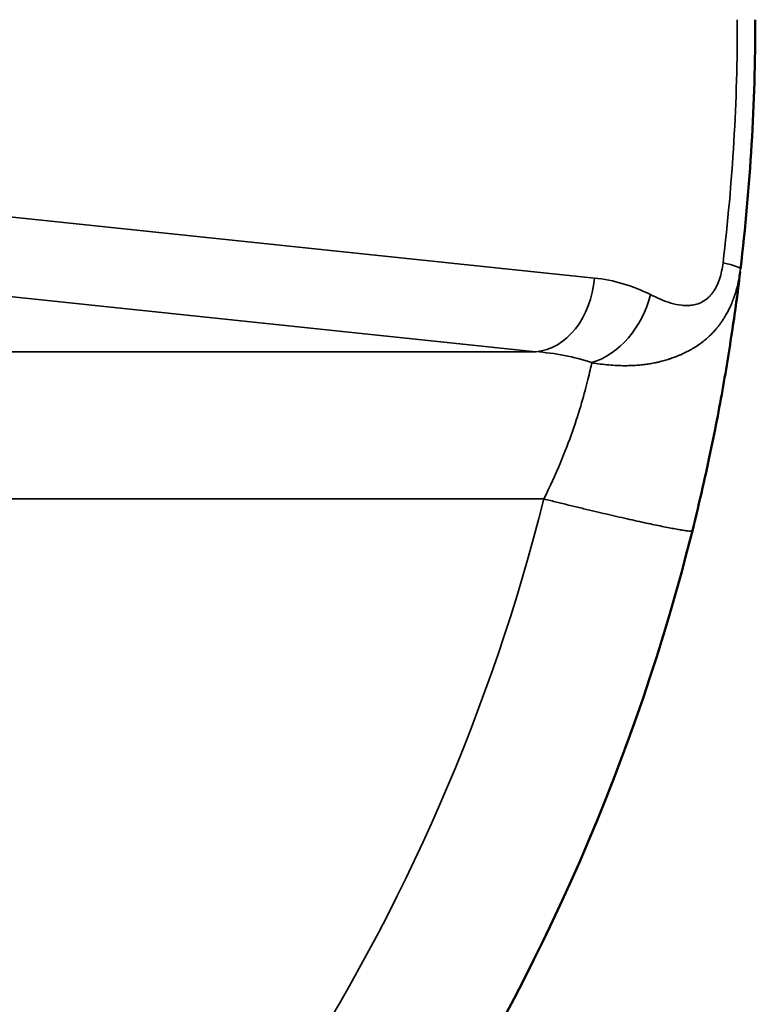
# Model space of a CAD drawing. Header units: millimetres. Extents: x 50 to 3176, y 50 to 2109.
# Tile 638 of 656: x 1740 to 1750, y 1064 to 1077. Entities that reach past the tile are written whole.
import ezdxf

# ---------------------------------------------------------------- set-up
doc = ezdxf.new("R2010")
doc.units = ezdxf.units.MM
doc.header["$LTSCALE"] = 10
doc.layers.add('Visible (ISO)', color=7, linetype='Continuous', lineweight=50)
doc.layers.add('Visible Narrow (ISO)', color=7, linetype='Continuous', lineweight=35)

msp = doc.modelspace()

# ---------------------------------------------------------------- linework, layer by layer
at = {"layer": 'Visible (ISO)'}
msp.add_arc((1722.2396, 1076.7716), 36.5, 185.72692, 305.49568, dxfattribs=at)
msp.add_ellipse((1728.8503, 1076.3798), major_axis=(-1.418, -23.9261), ratio=0.8710636, start_param=1.5024722, end_param=1.6387292, dxfattribs=at)
for points, knots in [([(1748.9179, 1070.0992), (1749.0144, 1070.4852), (1749.1779, 1071.2123), (1749.3449, 1072.1009), (1749.4756, 1072.9457), (1749.5233, 1073.3272), (1749.5418, 1073.4816)], [0, 0, 0, 0, 0.25, 0.5, 0.75, 0.98342753, 0.98342753, 0.98342753, 0.98342753]), ([(1695.5614, 1070.0992), (1696.2986, 1067.1516), (1698.7584, 1061.5046), (1705.0042, 1054.6945), (1713.1259, 1050.2877), (1722.2396, 1048.7635), (1731.3533, 1050.2877), (1739.475, 1054.6945), (1745.7208, 1061.5046), (1748.1807, 1067.1516), (1748.9179, 1070.0992)], [0, 0, 0, 0, 0.125, 0.25, 0.375, 0.5, 0.625, 0.75, 0.875, 1, 1, 1, 1])]:
    msp.add_open_spline(points, degree=3, knots=knots, dxfattribs=at)
at = {"layer": 'Visible Narrow (ISO)'}
for p, q in [((1747.638, 1073.3985), (1731.5771, 1075.0797)), ((1730.8117, 1074.1184), (1746.8726, 1072.4372)), ((1696.6935, 1072.4372), (1746.8726, 1072.4372)), ((1746.978, 1070.5145), (1697.5012, 1070.5145))]:
    msp.add_line(p, q, dxfattribs=at)
msp.add_arc((1722.2396, 1076.7716), 36.35, 185.76398, 305.49568, dxfattribs=at)
for centre, major_axis, ratio, start_param, end_param in [((1727.9899, 1076.4409), (-1.4141, -23.8364), 0.9006582, 1.5047787, 1.63803), ((1748.553, 1073.6325), (0.993, -0.1185), 0.0868069, 6.2831802, 6.9843864), ((1746.8726, 1073.4334), (-0.1041, -0.9946), 0.7655657, 0.1358893, 1.6157763), ((1747.4533, 1071.0937), (0.2868, -2.3003), 0.9435177, 2.5786349, 2.9257676), ((1747.6037, 1073.2183), (0.4489, 0.8936), 0.7363925, 3.740224, 5.0300433), ((1746.6914, 1070.9098), (2.1819, -0.0482), 0.7031633, 1.1549878, 1.5031848)]:
    msp.add_ellipse(centre, major_axis=major_axis, ratio=ratio, start_param=start_param, end_param=end_param, dxfattribs=at)
for points, knots in [([(1749.3184, 1073.5976), (1749.3096, 1073.5245), (1749.2867, 1073.4163), (1749.2416, 1073.305), (1749.2105, 1073.2475), (1749.1844, 1073.2078), (1749.1558, 1073.1724), (1749.1155, 1073.1317), (1749.0611, 1073.0918), (1748.9918, 1073.0601), (1748.9203, 1073.0433), (1748.849, 1073.0381), (1748.7546, 1073.0424), (1748.5914, 1073.0773), (1748.4561, 1073.1396), (1748.3691, 1073.1834)], [0, 0, 0, 0, 0.125, 0.1875, 0.21875, 0.25, 0.28125, 0.3125, 0.375, 0.4375, 0.5, 0.5625, 0.625, 0.75, 1, 1, 1, 1]), ([(1747.6037, 1072.2938), (1747.6416, 1072.2871), (1747.6793, 1072.2812), (1747.7166, 1072.2761), (1747.7537, 1072.2711), (1747.7905, 1072.267), (1747.8266, 1072.2637), (1747.8629, 1072.2604), (1747.8985, 1072.258), (1747.9332, 1072.2564), (1747.9682, 1072.2548), (1748.0023, 1072.254), (1748.0352, 1072.254), (1748.069, 1072.254), (1748.1015, 1072.2548), (1748.1325, 1072.2563), (1748.141, 1072.2566), (1748.1494, 1072.2571), (1748.1576, 1072.2575), (1748.1831, 1072.259), (1748.2075, 1072.2609), (1748.2311, 1072.263), (1748.2551, 1072.2652), (1748.2784, 1072.2678), (1748.3011, 1072.2707), (1748.324, 1072.2736), (1748.3463, 1072.2769), (1748.3684, 1072.2805), (1748.3904, 1072.2842), (1748.4121, 1072.2882), (1748.4339, 1072.2927), (1748.4405, 1072.294), (1748.4471, 1072.2954), (1748.4537, 1072.2969), (1748.4688, 1072.3002), (1748.484, 1072.3038), (1748.4994, 1072.3076), (1748.5216, 1072.3131), (1748.544, 1072.3191), (1748.5671, 1072.3259), (1748.5781, 1072.3291), (1748.5891, 1072.3324), (1748.6003, 1072.336), (1748.6129, 1072.3399), (1748.6256, 1072.3441), (1748.6385, 1072.3485), (1748.662, 1072.3565), (1748.6857, 1072.3652), (1748.7094, 1072.3746), (1748.7224, 1072.3797), (1748.7354, 1072.385), (1748.7483, 1072.3905), (1748.7596, 1072.3953), (1748.7709, 1072.4002), (1748.7822, 1072.4053), (1748.805, 1072.4156), (1748.8275, 1072.4265), (1748.8495, 1072.4377), (1748.8649, 1072.4456), (1748.88, 1072.4537), (1748.8948, 1072.462), (1748.9012, 1072.4656), (1748.9076, 1072.4692), (1748.9139, 1072.4729), (1748.9351, 1072.4852), (1748.9556, 1072.4979), (1748.975, 1072.5107), (1748.9774, 1072.5122), (1748.9798, 1072.5138), (1748.9821, 1072.5154), (1749.0007, 1072.5278), (1749.0185, 1072.5403), (1749.0356, 1072.553), (1749.0382, 1072.555), (1749.0409, 1072.557), (1749.0435, 1072.559), (1749.0634, 1072.5741), (1749.0824, 1072.5894), (1749.1007, 1072.6051), (1749.1194, 1072.6211), (1749.1373, 1072.6375), (1749.1546, 1072.6545), (1749.1589, 1072.6587), (1749.1632, 1072.6629), (1749.1674, 1072.6671), (1749.1803, 1072.6802), (1749.1929, 1072.6935), (1749.2053, 1072.7072), (1749.2132, 1072.716), (1749.2209, 1072.7249), (1749.2286, 1072.734), (1749.2368, 1072.7437), (1749.2449, 1072.7536), (1749.2529, 1072.7637), (1749.2572, 1072.769), (1749.2613, 1072.7744), (1749.2655, 1072.7799), (1749.2724, 1072.7889), (1749.2792, 1072.798), (1749.2859, 1072.8073), (1749.2949, 1072.8199), (1749.3038, 1072.8329), (1749.3126, 1072.846), (1749.3212, 1072.8591), (1749.3296, 1072.8723), (1749.3379, 1072.8858), (1749.3441, 1072.896), (1749.3502, 1072.9064), (1749.3562, 1072.9168), (1749.3658, 1072.9336), (1749.3751, 1072.9507), (1749.384, 1072.968), (1749.388, 1072.9757), (1749.3919, 1072.9835), (1749.3958, 1072.9913), (1749.4084, 1073.0169), (1749.4203, 1073.043), (1749.4312, 1073.0691), (1749.4411, 1073.0927), (1749.4504, 1073.1163), (1749.4589, 1073.1398), (1749.4712, 1073.1739), (1749.4821, 1073.2078), (1749.4918, 1073.2416), (1749.5017, 1073.2764), (1749.5104, 1073.311), (1749.5179, 1073.3456), (1749.5257, 1073.3817), (1749.5323, 1073.4177), (1749.5378, 1073.4538), (1749.5409, 1073.4738), (1749.5436, 1073.4939), (1749.5457, 1073.514)], [0, 0, 0, 0, 0.03137726, 0.03137726, 0.03137726, 0.06258368, 0.06258368, 0.06258368, 0.09389629, 0.09389629, 0.09389629, 0.12546358, 0.12546358, 0.12546358, 0.15783423, 0.15783423, 0.15783423, 0.16666667, 0.16666667, 0.16666667, 0.19395607, 0.19395607, 0.19395607, 0.22183963, 0.22183963, 0.22183963, 0.24998248, 0.24998248, 0.24998248, 0.27787887, 0.27787887, 0.27787887, 0.28629756, 0.28629756, 0.28629756, 0.3056061, 0.3056061, 0.3056061, 0.33333333, 0.33333333, 0.33333333, 0.34646159, 0.34646159, 0.34646159, 0.36126953, 0.36126953, 0.36126953, 0.38842015, 0.38842015, 0.38842015, 0.4032579, 0.4032579, 0.4032579, 0.41631511, 0.41631511, 0.41631511, 0.44285093, 0.44285093, 0.44285093, 0.46140539, 0.46140539, 0.46140539, 0.46951013, 0.46951013, 0.46951013, 0.49669708, 0.49669708, 0.49669708, 0.5, 0.5, 0.5, 0.52632285, 0.52632285, 0.52632285, 0.53041524, 0.53041524, 0.53041524, 0.56162325, 0.56162325, 0.56162325, 0.5936465, 0.5936465, 0.5936465, 0.60158551, 0.60158551, 0.60158551, 0.62587226, 0.62587226, 0.62587226, 0.64140319, 0.64140319, 0.64140319, 0.6579542, 0.6579542, 0.6579542, 0.66666667, 0.66666667, 0.66666667, 0.68100847, 0.68100847, 0.68100847, 0.70041298, 0.70041298, 0.70041298, 0.7195861, 0.7195861, 0.7195861, 0.73408906, 0.73408906, 0.73408906, 0.75748116, 0.75748116, 0.75748116, 0.76789843, 0.76789843, 0.76789843, 0.80231513, 0.80231513, 0.80231513, 0.83333333, 0.83333333, 0.83333333, 0.8784016, 0.8784016, 0.8784016, 0.92483199, 0.92483199, 0.92483199, 0.97319266, 0.97319266, 0.97319266, 0.99999969, 0.99999969, 0.99999969, 0.99999969]), ([(1746.978, 1070.5145), (1746.2944, 1067.7812), (1744.0146, 1062.5443), (1738.2222, 1056.2294), (1730.6909, 1052.1428), (1725.0567, 1051.2006), (1722.2396, 1051.2006)], [0, 0, 0, 0, 0.2499999, 0.5, 0.75, 1, 1, 1, 1]), ([(1748.9179, 1070.0992), (1748.9174, 1070.0975), (1748.915, 1070.0962), (1748.9058, 1070.0948), (1748.8992, 1070.0946), (1748.8816, 1070.0953), (1748.8707, 1070.0961), (1748.8444, 1070.099), (1748.8292, 1070.101), (1748.801, 1070.1051), (1748.7894, 1070.1068), (1748.7574, 1070.112), (1748.7356, 1070.1157), (1748.688, 1070.1242), (1748.6623, 1070.1289), (1748.6068, 1070.1395), (1748.5772, 1070.1453), (1748.5142, 1070.1579), (1748.4808, 1070.1648), (1748.4132, 1070.1788), (1748.3792, 1070.186), (1748.3059, 1070.2017), (1748.2664, 1070.2103), (1748.1843, 1070.2283), (1748.1418, 1070.2377), (1748.0545, 1070.2574), (1748.0096, 1070.2675), (1747.9176, 1070.2885), (1747.8705, 1070.2994), (1747.7786, 1070.3208), (1747.7338, 1070.3313), (1747.6382, 1070.3538), (1747.5872, 1070.3659), (1747.4842, 1070.3905), (1747.4321, 1070.403), (1747.3277, 1070.4283), (1747.2754, 1070.441), (1747.1706, 1070.4667), (1747.1182, 1070.4797), (1747.0367, 1070.4999), (1747.0072, 1070.5072), (1746.978, 1070.5145)], [0, 0, 0, 0, 0.05584142, 0.05584142, 0.11042277, 0.11042277, 0.16435168, 0.16435168, 0.21747639, 0.21747639, 0.25, 0.25, 0.30133196, 0.30133196, 0.35216675, 0.35216675, 0.40277234, 0.40277234, 0.45322562, 0.45322562, 0.5, 0.5, 0.55029235, 0.55029235, 0.60078093, 0.60078093, 0.65141783, 0.65141783, 0.70252416, 0.70252416, 0.75, 0.75, 0.80318112, 0.80318112, 0.85732736, 0.85732736, 0.9120732, 0.9120732, 0.9679307, 0.9679307, 1, 1, 1, 1])]:
    msp.add_open_spline(points, degree=3, knots=knots, dxfattribs=at)
msp.add_open_spline([(1747.6037, 1072.2938), (1747.5926, 1072.2358), (1747.5592, 1072.0878), (1747.4788, 1071.7781), (1747.3597, 1071.4038), (1747.2008, 1070.9884), (1747.058, 1070.6748), (1746.978, 1070.5145)], degree=3, dxfattribs=at)

doc.saveas('drawing.dxf')
